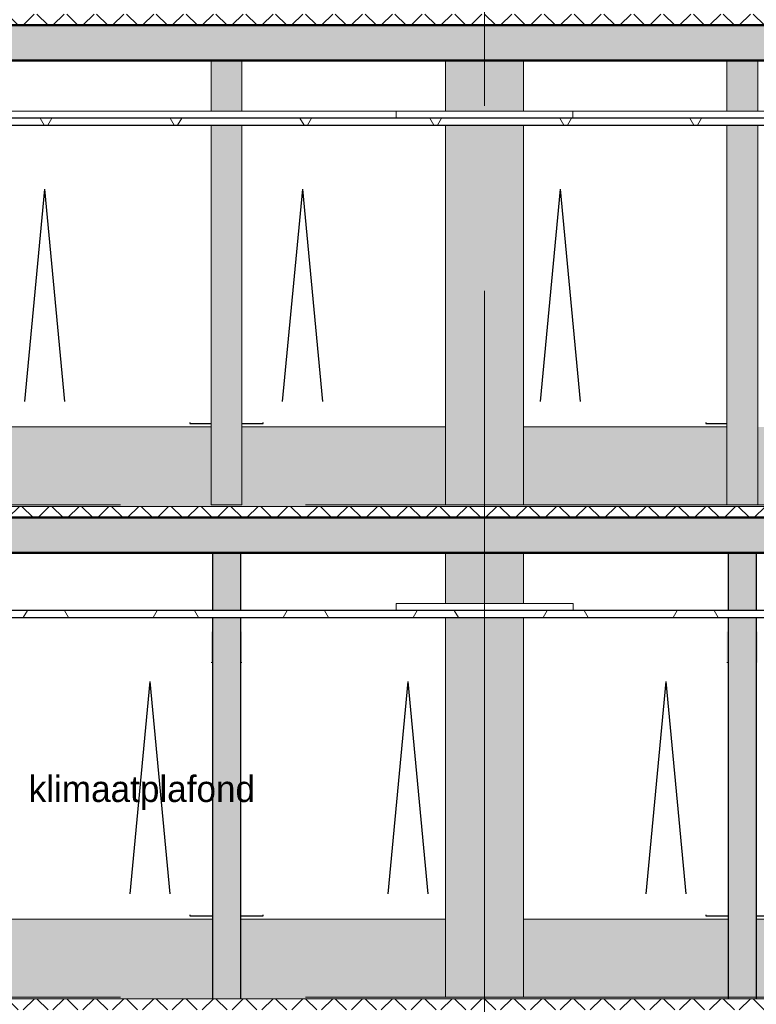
# Model space of a CAD drawing. Extents: x 50445 to 145605, y -10968 to 41989.
# Tile 279 of 338: x 93393 to 98629, y 8637 to 15637. Entities that reach past the tile are written whole.
import ezdxf

# ---------------------------------------------------------------- set-up
doc = ezdxf.new("R2010")
doc.units = 0
doc.header["$LTSCALE"] = 414.30304
doc.header["$MEASUREMENT"] = 0
doc.linetypes.add('stramien', pattern=[22.225, 12.7, -3.175, 3.175, -3.175])
doc.layers.get('0').update_dxf_attribs({"linetype": 'CONTINUOUS'})
for name, color, linetype, lineweight in [('A-ANNO-TEXT', 2, 'CONTINUOUS', 18), ('A-CLNG-PATT', 5, 'CONTINUOUS', 25), ('A-CLNG-SUSP', 5, 'CONTINUOUS', 25), ('A-DETL', 5, 'CONTINUOUS', 18), ('A-FLOR-OTLN', 6, 'CONTINUOUS', 18), ('A-FLOR-PATT', 8, 'CONTINUOUS', 50), ('A-GENM', 6, 'CONTINUOUS', 18), ('A-GLAZ', 6, 'CONTINUOUS', 18), ('A-GLAZ-GLAS', 6, 'CONTINUOUS', 25), ('I-WALL', 2, 'CONTINUOUS', 25), ('S-COLS', 6, 'CONTINUOUS', 18), ('S-GRID', 1, 'CONTINUOUS', 18)]:
    doc.layers.add(name, color=color, linetype=linetype, lineweight=lineweight)
doc.layers.get('A-GLAZ').off()
doc.styles.add('Frutiger', font='txt', dxfattribs={"height": 186.571782})
pattern_1 = [(45, (114825.1, 10064.78), (-106.066, 106.066), []), (135, (114825.1, 10064.78), (-106.066, -106.066), [])]
pattern_2 = [(60, (114825.1, 10064.8), (-692.82, 400), []), (120, (114825.1, 10064.8), (-692.82, -400), [])]

# ---------------------------------------------------------------- blocks, each defined once
blk = doc.blocks.new('42_KA leemstuc betonkolomafwerking - Type-V56-plotview doorsnede C C  -  1 op 100')
at = {"layer": 'A-GENM'}
h = blk.add_hatch(color=256, dxfattribs=at)
h.paths.add_polyline_path([(10293.6, 8020), (10293.6, 10720), (9739.6, 10720), (9739.6, 8020), (9880.5, 8020)], flags=0)
h.paths.add_polyline_path([(9739.6, 10820), (10293.6, 10820), (10293.6, 11180), (9739.6, 11180), (9739.6, 11147.8)], flags=0)
for p, q in [((9739.6, 11180), (9739.6, 10820)), ((10293.6, 11180), (10293.6, 10820)), ((9739.6, 10720), (9739.6, 8020)), ((10293.6, 10720), (10293.6, 8020)), ((9739.6, 8020), (10293.6, 8020))]:
    blk.add_line(p, q, dxfattribs=at)
blk = doc.blocks.new('42_KA leemstuc betonkolomafwerking - Type-V98-plotview doorsnede C C  -  1 op 100')
at = {"layer": 'A-GENM'}
h = blk.add_hatch(color=256, dxfattribs=at)
h.paths.add_polyline_path([(8073.3, 11520), (8293.3, 11520), (8293.3, 14220), (8073.3, 14220), (8073.3, 11720.1)], flags=0)
h.paths.add_polyline_path([(8073.3, 14320), (8293.3, 14320), (8293.3, 14680), (8073.3, 14680), (8073.3, 14581.6)], flags=0)
for p, q in [((8073.3, 14680), (8073.3, 14320)), ((8293.3, 14680), (8293.3, 14320)), ((8073.3, 14220), (8073.3, 11520)), ((8293.3, 14220), (8293.3, 11520)), ((8073.3, 11520), (8293.3, 11520))]:
    blk.add_line(p, q, dxfattribs=at)
blk = doc.blocks.new('31_KA_Houten kozijn draaiend deel metselwerkgevel - Type-8155383-plotview doorsnede C C  -  1 op 100')
at = {"layer": 'A-GLAZ-GLAS'}
for p in [(4915.8, 12255.8), (5200.7, 12255.8)]:
    blk.add_line(p, (5058.3, 13766), dxfattribs=at)
blk = doc.blocks.new('31_KA_Houten kozijn draaiend deel metselwerkgevel - Type-11561872-plotview doorsnede C C  -  1 op 100')
at = {"layer": 'A-GLAZ-GLAS'}
for p in [(5665.8, 15755.8), (5950.7, 15755.8)]:
    blk.add_line(p, (5808.3, 17266), dxfattribs=at)
blk = doc.blocks.new('28_KU_vloerrand 250x670 verdieping - 14570 mm-1052743-plotview doorsnede C C  -  1 op 100')
at = {"layer": 'S-COLS'}
h = blk.add_hatch(color=256, dxfattribs=at)
h.paths.add_polyline_path([(11959.9, 6900), (11960, 6900), (11959.9, 7120)], flags=0)
h.paths.add_polyline_path([(18286.6, 8010), (19076.6, 8010), (19076.6, 8575), (18388.1, 8575), (18368.6, 8524.3), (18350.6, 8532.1), (18366.7, 8575), (18296.4, 8575), (18296.4, 8560), (18300.4, 8560), (18300.4, 8545), (18320.6, 8545), (18322, 8538), (18320.9, 8528.6), (18319.5, 8524), (18315.7, 8517.9), (18310.6, 8512.9), (18300.4, 8515.9), (18299.7, 8510), (18296.4, 8510), (18296.4, 8500), (18292.9, 8500), (18292.4, 8021.4), (18267.9, 8021.4), (18267.9, 8500), (18264.4, 8500), (18264.4, 8510), (18260.4, 8510), (18260.4, 8525), (18219.3, 8525), (18219.3, 8523), (18092.3, 8523), (18092.3, 8547), (18219.3, 8547), (18219.3, 8545), (18260.4, 8545), (18261.1, 8560), (18264.4, 8560), (18264.4, 8575), (17449.6, 8575), (17449.6, 8010), (18286.6, 8010)], flags=0)
h.paths.add_polyline_path([(9749.6, 8010), (11749.9, 8010), (11749.9, 8575), (10293.6, 8575), (10293.6, 8020), (9739.6, 8020), (9739.6, 8575), (8283.3, 8575), (8283.3, 8010), (9739.6, 8010)], flags=0)
h.paths.add_polyline_path([(8083.3, 8010), (8083.3, 8575), (6449.6, 8575), (6449.6, 8010), (7654.1, 8010)], flags=0)
h.paths.add_polyline_path([(11949.9, 8010), (13583.6, 8010), (13583.6, 8575), (11949.9, 8575), (11949.9, 8286.3)], flags=0)
h.paths.add_polyline_path([(6249.6, 8010), (6249.6, 8575), (4716.6, 8575), (4716.6, 8010), (5427.8, 8010)], flags=0)
h.paths.add_polyline_path([(13783.6, 8010), (17249.6, 8010), (17249.6, 8575), (15793.6, 8575), (15793.6, 8020), (15239.6, 8020), (15239.6, 8575), (13783.6, 8575), (13783.6, 8286.3)], flags=0)
at = {"layer": 'S-COLS', "color": 7}
for p, q in [((11949.9, 8575), (13583.6, 8575)), ((13783.6, 8575), (15239.6, 8575)), ((15793.6, 8575), (17249.6, 8575)), ((17449.6, 8575), (18264.4, 8575))]:
    blk.add_line(p, q, dxfattribs=at)
blk = doc.blocks.new('28_KU_vloerrand 250x670 verdieping - 14570 mm-V9-plotview doorsnede C C  -  1 op 100')
at = {"layer": 'S-COLS'}
h = blk.add_hatch(color=256, dxfattribs=at)
h.paths.add_polyline_path([(6249.6, 10400), (6249.6, 10620), (6240, 10620), (6240, 10400)], flags=0)
h.paths.add_polyline_path([(6449.6, 10400), (6460, 10400), (6460, 10620), (6449.6, 10620), (6449.6, 10575.5)], flags=0)
h.paths.add_polyline_path([(13783.6, 10400), (13793.3, 10400), (13793.3, 10620), (13783.6, 10620), (13783.6, 10575.5)], flags=0)
h.paths.add_polyline_path([(13573.3, 10400), (13583.6, 10400), (13583.6, 10620), (13573.3, 10620), (13573.3, 10575.5)], flags=0)
h.paths.add_polyline_path([(11960, 10400), (11960, 10620), (11949.9, 10620), (11949.9, 10400)], flags=0)
h.paths.add_polyline_path([(11740, 10400), (11749.9, 10400), (11749.9, 10620), (11740, 10620), (11740, 10575.5)], flags=0)
h.paths.add_polyline_path([(17249.6, 10400), (17249.6, 10620), (17240, 10620), (17240, 10400)], flags=0)
h.paths.add_polyline_path([(17449.6, 10400), (17460, 10400), (17460, 10620), (17449.6, 10620), (17449.6, 10575.5)], flags=0)
h.paths.add_polyline_path([(8293.3, 10400), (8293.3, 10620), (8283.3, 10620), (8283.3, 10400)], flags=0)
h.paths.add_polyline_path([(8073.3, 10400), (8083.3, 10400), (8083.3, 10620), (8073.3, 10620), (8073.3, 10575.5)], flags=0)
h.paths.add_polyline_path([(9880.5, 11510), (19076.6, 11510), (19076.6, 12075), (18288.8, 12075), (18288.8, 12060), (18292.8, 12060), (18292.8, 12045), (18333.9, 12045), (18333.9, 12047), (18460.9, 12047), (18460.9, 12023), (18333.9, 12023), (18333.9, 12025), (18292.8, 12025), (18292.1, 12010), (18288.8, 12010), (18288.8, 12000), (18285.3, 12000), (18284.9, 11521.4), (18260.3, 11521.4), (18260.3, 12000), (18256.8, 12000), (18256.8, 12010), (18252.8, 12010), (18252.8, 12015.9), (18242.6, 12012.9), (18237.5, 12017.9), (18233.4, 12025), (18231.6, 12030.8), (18231.6, 12040), (18233.7, 12045), (18252.8, 12045), (18253.5, 12060), (18256.8, 12060), (18256.8, 12075), (18186.5, 12075), (18202.6, 12031.1), (18183.8, 12025.2), (18165, 12075), (17459.9, 12075), (17459.9, 11520), (17239.9, 11520), (17239.9, 12075), (15793.6, 12075), (15793.6, 11520), (15239.6, 11520), (15239.6, 12075), (13793.3, 12075), (13793.3, 11520), (13573.3, 11520), (13573.3, 12075), (11959.9, 12075), (11959.9, 11520), (11739.9, 11520), (11739.9, 12075), (10293.6, 12075), (10293.6, 11520), (9739.6, 11520), (9739.6, 12075), (8293.3, 12075), (8293.3, 11520), (8073.3, 11520), (8073.3, 12075), (6459.9, 12075), (6459.9, 11520), (6239.9, 11520), (6239.9, 12075), (4726.6, 12075), (4726.6, 11520), (4516.6, 11520), (4516.6, 11510), (9749.6, 11510)], flags=0)
at = {"layer": 'S-COLS', "color": 7}
for p, q in [((11959.9, 12075), (13573.3, 12075)), ((13793.3, 12075), (15239.6, 12075)), ((15793.6, 12075), (17239.9, 12075)), ((13583.6, 10400), (13573.3, 10400)), ((13793.3, 10400), (13783.6, 10400)), ((17249.6, 10400), (17240, 10400))]:
    blk.add_line(p, q, dxfattribs=at)
blk = doc.blocks.new('3073_04 constructie_abt_export 08-11-2012_rvt-1-plotview doorsnede C C  -  1 op 100')
at = {"layer": 'A-FLOR-PATT', "lineweight": 18}
h = blk.add_hatch(color=7, dxfattribs=at)
h.paths.add_polyline_path([(23238.4, 14680), (43366.6, 14680), (43366.6, 14930), (4116.6, 14930), (4116.6, 14680), (22681.8, 14680)], flags=0)
h.paths.add_polyline_path([(48284.6, 14680), (53211.6, 14680), (53211.6, 14930), (48166.6, 14930), (48166.6, 14680)], flags=0)
h = blk.add_hatch(color=7, dxfattribs=at)
h.paths.add_polyline_path([(54166.6, 11180), (54166.6, 11430), (37166.6, 11430), (37166.6, 11180), (53293.9, 11180)], flags=0)
h.paths.add_polyline_path([(4366.6, 11180), (32366.6, 11180), (32366.6, 11430), (4366.6, 11430)], flags=0)
at = {"layer": 'S-COLS', "lineweight": 5}
h = blk.add_hatch(color=256, dxfattribs=at)
h.paths.add_polyline_path([(13783.6, 8010), (13783.6, 10720), (13583.6, 10720), (13583.6, 8010)], flags=0)
h.paths.add_polyline_path([(13583.6, 10770), (13783.6, 10770), (13783.6, 11180), (13583.6, 11180), (13583.6, 11147.8)], flags=0)
h = blk.add_hatch(color=256, dxfattribs=at)
h.paths.add_polyline_path([(17249.6, 8010), (17449.6, 8010), (17449.6, 10720), (17249.6, 10720), (17249.6, 8081)], flags=0)
h.paths.add_polyline_path([(17249.6, 10770), (17449.6, 10770), (17449.6, 11180), (17249.6, 11180), (17249.6, 11147.8)], flags=0)
at = {"layer": 'A-FLOR-OTLN', "color": 90, "lineweight": 50}
for p, q in [((43366.6, 14930), (4116.6, 14930)), ((4366.6, 14680), (43366.6, 14680)), ((32366.6, 11430), (4366.6, 11430)), ((4366.6, 11180), (32366.6, 11180))]:
    blk.add_line(p, q, dxfattribs=at)
at = {"layer": 'S-COLS', "color": 250, "lineweight": 25}
for p, q in [((13583.6, 11180), (13583.6, 10770)), ((13783.6, 11180), (13783.6, 10770)), ((17249.6, 11180), (17249.6, 10770)), ((17449.6, 11180), (17449.6, 10770)), ((13583.6, 10720), (13583.6, 8010)), ((13783.6, 10720), (13783.6, 8010)), ((17249.6, 10720), (17249.6, 8010)), ((17449.6, 10720), (17449.6, 8010))]:
    blk.add_line(p, q, dxfattribs=at)
at = {"lineweight": 18}
for name in ['28_KU_vloerrand 250x670 verdieping - 14570 mm-V9-plotview doorsnede C C  -  1 op 100', '28_KU_vloerrand 250x670 verdieping - 14570 mm-1052743-plotview doorsnede C C  -  1 op 100']:
    blk.add_blockref(name, (0, 0), dxfattribs=at)

msp = doc.modelspace()

# ---------------------------------------------------------------- hatches: boundary and pattern name
at = {"layer": 'A-CLNG-PATT', "lineweight": 18}
h = msp.add_hatch(dxfattribs=at)
h.set_pattern_fill('FP_21', color=256, angle=150, style=0, pattern_type=2)
h.set_pattern_definition(pattern_2)
h.paths.add_polyline_path([(104418, 14887.2), (112568.1, 14887.2), (112568.1, 14937.2), (86324.1, 14937.2), (86324.1, 14887.2), (103861.4, 14887.2)], flags=0)
h.paths.add_polyline_path([(134568.5, 14887.2), (134568.5, 14937.2), (129646.1, 14937.2), (129646.1, 14887.2), (134473.4, 14887.2)], flags=0)
h.paths.add_polyline_path([(124245.6, 14887.2), (124245.6, 14937.2), (120127.9, 14937.2), (120127.9, 14887.2), (123341.7, 14887.2)], flags=0)
h.paths.add_polyline_path([(119391.9, 14887.2), (119391.9, 14937.2), (119376.1, 14937.2), (119376.1, 14887.2)], flags=0)
h = msp.add_hatch(dxfattribs=at)
h.set_pattern_fill('FP_21', color=256, angle=150, style=0, pattern_type=2)
h.set_pattern_definition(pattern_2)
h.paths.add_polyline_path([(86324.1, 11387.2), (101568.7, 11387.2), (101568.7, 11437.2), (86324.1, 11437.2)], flags=0)
h.paths.add_polyline_path([(134568.5, 11387.2), (134568.5, 11437.2), (118643.3, 11437.2), (118643.3, 11387.2), (134473.4, 11387.2)], flags=0)
h.paths.add_polyline_path([(113245.8, 11387.2), (113245.8, 11437.2), (109090.8, 11437), (109090.8, 11387.2), (112210.1, 11387.2)], flags=0)
at = {"layer": 'A-FLOR-PATT', "lineweight": 18}
h = msp.add_hatch(dxfattribs=at)
h.set_pattern_fill('FP_6', color=256, angle=135, style=0, pattern_type=2)
h.set_pattern_definition(pattern_1)
h.paths.add_polyline_path([(108870.6, 15597.2), (124314.2, 15597.2), (124314.2, 15677.2), (85546.1, 15677.2), (85546.1, 15597.2), (107757.4, 15597.2)], flags=0)
h.paths.add_polyline_path([(135366.1, 15597.2), (135365.8, 15677.2), (129430.2, 15677.2), (129430.2, 15597.2), (135030, 15597.2)], flags=0)
h = msp.add_hatch(dxfattribs=at)
h.set_pattern_fill('FP_6', color=256, angle=135, style=0, pattern_type=2)
h.set_pattern_definition(pattern_1)
h.paths.add_polyline_path([(106644.3, 12097.2), (113313.4, 12097.2), (113313.4, 12177.2), (85546.1, 12177.2), (85546.1, 12097.2), (105531.1, 12097.2)], flags=0)
h.paths.add_polyline_path([(135366.1, 12097.2), (135365.8, 12177.2), (118429.4, 12177.2), (118429.4, 12097.2), (134473.4, 12097.2)], flags=0)
h = msp.add_hatch(dxfattribs=at)
h.set_pattern_fill('FP_6', color=256, angle=135, style=0, pattern_type=2)
h.set_pattern_definition(pattern_1)
h.paths.add_polyline_path([(111096.9, 8597.2), (135346.1, 8597.2), (135346.1, 8687.2), (135334.1, 8687.2), (135334.1, 8677.2), (107429.4, 8677.2), (107429.4, 8597.2), (109983.8, 8597.2)], flags=0)
h.paths.add_polyline_path([(85546.1, 8597.2), (102313.4, 8597.2), (102313.4, 8677.2), (85546.1, 8677.2)], flags=0)

# ---------------------------------------------------------------- linework, layer by layer
at = {"layer": 'A-CLNG-SUSP'}
for p, q in [((112568.1, 14937.2), (86324.1, 14937.2)), ((86324.1, 14887.2), (112568.1, 14887.2)), ((101568.7, 11437.2), (86324.1, 11437.2)), ((86324.1, 11387.2), (101568.7, 11387.2))]:
    msp.add_line(p, q, dxfattribs=at)
at = {"layer": 'A-DETL', "linetype": 'stramien'}
for p, q in [((137516.8, 12187.2), (76916.8, 12187.2)), ((137516.8, 8687.2), (76916.8, 8687.2))]:
    msp.add_line(p, q, dxfattribs=at)
at = {"layer": 'A-FLOR-OTLN', "lineweight": 50}
for p, q in [((85296.1, 15597.2), (124314.2, 15597.2)), ((85546.1, 12097.2), (113313.4, 12097.2))]:
    msp.add_line(p, q, dxfattribs=at)
at = {"layer": 'A-FLOR-OTLN'}
for p, q in [((96806.1, 12177.2), (85546.1, 12177.2)), ((113313.4, 12177.2), (96806.1, 12177.2)), ((102313.4, 8677.2), (85546.1, 8677.2))]:
    msp.add_line(p, q, dxfattribs=at)
at = {"layer": 'A-GENM'}
for p, q in [((91823.9, 14987.2), (96068.3, 14987.2)), ((96068.3, 14987.2), (97324, 14987.2)), ((96068.3, 14937.2), (96068.3, 14987.2)), ((97324, 14987.2), (97324, 14937.2)), ((97324, 14987.2), (99735.1, 14987.2)), ((96068.3, 11487.2), (97326.9, 11487.2)), ((96068.3, 11437.2), (96068.3, 11487.2)), ((97326.9, 11487.2), (97326.9, 11437.2))]:
    msp.add_line(p, q, dxfattribs=at)
at = {"layer": 'I-WALL'}
for p, q in [((94602.6, 12774.2), (94602.6, 12767.2)), ((94602.6, 12767.2), (94752.8, 12767.2)), ((94972.8, 12767.2), (95123, 12767.2)), ((95123, 12767.2), (95123, 12774.2)), ((98269.3, 12774.2), (98269.3, 12767.2)), ((98269.3, 12767.2), (98419.5, 12767.2)), ((94602.6, 9274.2), (94602.6, 9267.2)), ((94602.6, 9267.2), (94763.1, 9267.2)), ((94963.1, 9267.2), (95123, 9267.2)), ((95123, 9267.2), (95123, 9274.2)), ((98269.3, 9274.2), (98269.3, 9267.2)), ((98269.3, 9267.2), (98429.1, 9267.2)), ((98629.1, 9267.2), (98789.6, 9267.2))]:
    msp.add_line(p, q, dxfattribs=at)
at = {"layer": 'S-GRID', "linetype": 'stramien'}
msp.add_line((96696.1, -9967.8), (96696.1, 31258.5), dxfattribs=at)

# ---------------------------------------------------------------- block references
at = {"lineweight": 5}
msp.add_blockref('3073_04 constructie_abt_export 08-11-2012_rvt-1-plotview doorsnede C C  -  1 op 100', (81179.5, 667.2), dxfattribs=at)
at = {"layer": 'A-GENM'}
for name, p in [('42_KA leemstuc betonkolomafwerking - Type-V98-plotview doorsnede C C  -  1 op 100', (86679.5, 667.2)), ('42_KA leemstuc betonkolomafwerking - Type-V56-plotview doorsnede C C  -  1 op 100', (86679.5, 4167.2)), ('42_KA leemstuc betonkolomafwerking - Type-V98-plotview doorsnede C C  -  1 op 100', (90346.2, 667.2)), ('42_KA leemstuc betonkolomafwerking - Type-V56-plotview doorsnede C C  -  1 op 100', (86679.5, 667.2))]:
    msp.add_blockref(name, p, dxfattribs=at)
at = {"layer": 'A-GLAZ', "lineweight": 25}
for name, p in [('31_KA_Houten kozijn draaiend deel metselwerkgevel - Type-8155383-plotview doorsnede C C  -  1 op 100', (88512.9, 667.2)), ('31_KA_Houten kozijn draaiend deel metselwerkgevel - Type-8155383-plotview doorsnede C C  -  1 op 100', (90346.2, 667.2)), ('31_KA_Houten kozijn draaiend deel metselwerkgevel - Type-8155383-plotview doorsnede C C  -  1 op 100', (92179.5, 667.2)), ('31_KA_Houten kozijn draaiend deel metselwerkgevel - Type-11561872-plotview doorsnede C C  -  1 op 100', (88512.9, -6332.8)), ('31_KA_Houten kozijn draaiend deel metselwerkgevel - Type-11561872-plotview doorsnede C C  -  1 op 100', (90346.2, -6332.8)), ('31_KA_Houten kozijn draaiend deel metselwerkgevel - Type-11561872-plotview doorsnede C C  -  1 op 100', (92179.5, -6332.8))]:
    msp.add_blockref(name, p, dxfattribs=at)

# ---------------------------------------------------------------- texts
at = {"layer": 'A-ANNO-TEXT', "color": 7, "insert": (93456.9, 10262.2), "char_height": 186.572, "width": 2250, "attachment_point": 1, "line_spacing_factor": 1.017696, "style": 'Frutiger'}
msp.add_mtext('klimaatplafond', dxfattribs=at)

doc.saveas('drawing.dxf')
